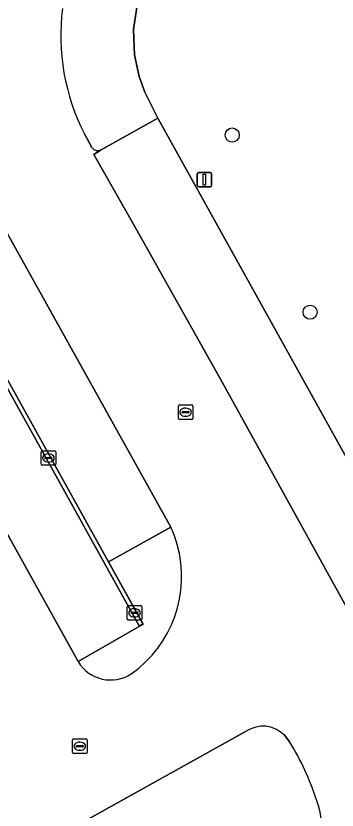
# Model space of a CAD drawing. Extents: x 156412 to 157779, y 382335 to 383768.
# Drawn here: x 157573.1 to 157595.3, y 382905.3 to 382960.1 of the extents above; entities that cross this region are included whole.
import ezdxf

# ---------------------------------------------------------------- set-up
doc = ezdxf.new("R2010")
doc.units = 0
for name, color, linetype in [('IMGEO_Boom', 7, 'Continuous'), ('IMGEO_Groenvoorziening', 7, 'Continuous'), ('IMGEO_Kolk', 7, 'Continuous'), ('IMGEO_Lichtmast', 7, 'Continuous'), ('IMGEO_Parkeervlak_gesloten', 7, 'Continuous'), ('IMGEO_Rijbaan_lokaal_gesloten', 7, 'Continuous'), ('IMGEO_Rijbaan_lokaal_open', 7, 'Continuous'), ('IMGEO_Rioolput', 7, 'Continuous'), ('IMGEO_Verkeerseiland_gesloten', 7, 'Continuous')]:
    doc.layers.add(name, color=color, linetype=linetype)

msp = doc.modelspace()

# ---------------------------------------------------------------- linework, layer by layer
at = {"layer": 'IMGEO_Boom'}
for centre in [(157588.032, 382951.855), (157593.407, 382939.647)]:
    msp.add_circle(centre, 0.489, dxfattribs=at)
at = {"layer": 'IMGEO_Groenvoorziening'}
for points in [[(157579.004, 382950.828), (157582.905, 382953.019), (157582.003, 382954.818), (157581.624, 382955.89), (157581.3, 382957.385), (157581.22, 382959.141), (157581.561, 382961.458), (157582.056, 382962.844), (157583.064, 382964.609), (157584.022, 382965.78), (157585.86, 382967.314), (157586.576, 382967.743), (157587.29, 382968.088), (157588.604, 382968.568), (157590.137, 382968.91), (157591.529, 382968.96), (157592.859, 382968.854), (157594.031, 382968.609), (157595.504, 382968.091)], [(157595.504, 382968.091), (157594.031, 382968.609), (157592.859, 382968.854), (157591.529, 382968.96), (157590.137, 382968.91), (157588.604, 382968.568), (157587.29, 382968.088), (157586.576, 382967.743), (157585.86, 382967.314), (157584.022, 382965.78), (157583.064, 382964.609), (157582.056, 382962.844), (157581.561, 382961.458), (157581.22, 382959.141), (157581.3, 382957.385), (157581.624, 382955.89), (157582.003, 382954.818), (157582.905, 382953.019), (157610.812, 382902.831)], [(157577.843, 382951.932), (157578.36, 382950.987)]]:
    msp.add_lwpolyline(points, dxfattribs=at)
for centre, radius, start, end in [((157591.013, 382958.696), 14.805, 172.6573, 207.1849), ((157578.784, 382951.322), 0.54, 218.2711, 293.9916)]:
    msp.add_arc(centre, radius, start, end, dxfattribs=at)
at = {"layer": 'IMGEO_Kolk'}
for p, q in [((157574.857, 382929.176), (157574.857, 382930.028)), ((157574.932, 382930.102), (157575.784, 382930.102)), ((157575.159, 382929.645), (157575.557, 382929.645)), ((157575.345, 382929.882), (157575.37, 382929.882)), ((157575.858, 382930.028), (157575.858, 382929.176)), ((157575.784, 382929.102), (157574.932, 382929.102)), ((157575.116, 382929.596), (157575.116, 382929.608)), ((157575.554, 382929.559), (157575.156, 382929.559)), ((157575.368, 382929.322), (157575.343, 382929.322)), ((157575.6, 382929.608), (157575.6, 382929.596)), ((157580.799, 382918.505), (157580.799, 382919.357)), ((157580.874, 382919.431), (157581.726, 382919.431)), ((157581.8, 382919.357), (157581.8, 382918.505)), ((157581.058, 382918.925), (157581.058, 382918.937)), ((157581.496, 382918.888), (157581.098, 382918.888)), ((157581.101, 382918.974), (157581.499, 382918.974)), ((157581.287, 382919.211), (157581.312, 382919.211)), ((157581.542, 382918.937), (157581.542, 382918.925)), ((157581.726, 382918.431), (157580.874, 382918.431)), ((157581.31, 382918.651), (157581.285, 382918.651))]:
    msp.add_line(p, q, dxfattribs=at)
for points in [[(157574.857, 382929.176), (157574.857, 382930.028)], [(157574.932, 382930.102), (157575.784, 382930.102)], [(157575.858, 382930.028), (157575.858, 382929.176)], [(157575.784, 382929.102), (157574.932, 382929.102)], [(157580.799, 382918.505), (157580.799, 382919.357)], [(157580.874, 382919.431), (157581.726, 382919.431)], [(157581.8, 382919.357), (157581.8, 382918.505)], [(157581.726, 382918.431), (157580.874, 382918.431)]]:
    msp.add_lwpolyline(points, dxfattribs=at)
for centre, radius, start, end in [((157574.934, 382930.026), 0.0765, 91.552, 178.448), ((157574.934, 382930.026), 0.0765, 91.552, 178.448), ((157575.156, 382929.605), 0.0403, 85.8775, 175.7526), ((157575.561, 382929.607), 0.0386, 1.7309, 96.639), ((157575.782, 382930.026), 0.0765, 1.552, 88.448), ((157575.782, 382930.026), 0.0765, 1.552, 88.448), ((157574.934, 382929.178), 0.0765, 181.552, 268.448), ((157574.934, 382929.178), 0.0765, 181.552, 268.448), ((157575.153, 382929.595), 0.0366, 178.938, 274.7102), ((157575.557, 382929.602), 0.043, 264.8664, 352.4533), ((157575.782, 382929.178), 0.0765, 271.552, 358.448), ((157575.782, 382929.178), 0.0765, 271.552, 358.448), ((157580.876, 382919.355), 0.0765, 91.552, 178.448), ((157580.876, 382919.355), 0.0765, 91.552, 178.448), ((157581.724, 382919.355), 0.0765, 1.552, 88.448), ((157581.724, 382919.355), 0.0765, 1.552, 88.448), ((157581.098, 382918.934), 0.0403, 85.8775, 175.7526), ((157581.095, 382918.924), 0.0366, 178.938, 274.7102), ((157581.499, 382918.931), 0.043, 264.8664, 352.4533), ((157581.503, 382918.936), 0.0386, 1.7309, 96.639), ((157580.876, 382918.507), 0.0765, 181.552, 268.448), ((157580.876, 382918.507), 0.0765, 181.552, 268.448), ((157581.724, 382918.507), 0.0765, 271.552, 358.448), ((157581.724, 382918.507), 0.0765, 271.552, 358.448)]:
    msp.add_arc(centre, radius, start, end, dxfattribs=at)
for centre, major_axis, ratio, start_param, end_param in [((157575.344, 382929.602), (-0.387, 0.002), 0.722429, 4.712389, 7.853982), ((157575.369, 382929.602), (-0.39, 0.002), 0.717154, 1.570796, 4.712389), ((157581.286, 382918.931), (-0.387, 0.002), 0.722429, 4.712389, 7.853982), ((157581.311, 382918.931), (-0.39, 0.002), 0.717154, 1.570796, 4.712389)]:
    msp.add_ellipse(centre, major_axis=major_axis, ratio=ratio, start_param=start_param, end_param=end_param, dxfattribs=at)
at = {"layer": 'IMGEO_Lichtmast'}
for p, q in [((157585.621, 382948.385), (157585.621, 382949.185)), ((157585.621, 382949.185), (157585.621, 382948.385)), ((157585.721, 382949.285), (157586.511, 382949.285)), ((157586.511, 382949.285), (157585.721, 382949.285)), ((157586.611, 382949.185), (157586.611, 382948.385)), ((157586.611, 382948.385), (157586.611, 382949.185)), ((157586.511, 382948.285), (157585.721, 382948.285)), ((157585.721, 382948.285), (157586.511, 382948.285))]:
    msp.add_line(p, q, dxfattribs=at)
msp.add_lwpolyline([(157586.041, 382949.16), (157586.191, 382949.16), (157586.191, 382948.41), (157586.041, 382948.41), (157586.041, 382949.16)], dxfattribs=at)
for centre, start, end in [((157585.721, 382949.185), 90, 180), ((157585.721, 382949.185), 90, 180), ((157586.511, 382949.185), 0, 90), ((157586.511, 382949.185), 360, 90), ((157585.721, 382948.385), 180, 270), ((157585.721, 382948.385), 180, 270), ((157586.511, 382948.385), 270, 0), ((157586.511, 382948.385), 270, 0)]:
    msp.add_arc(centre, 0.1, start, end, dxfattribs=at)
at = {"layer": 'IMGEO_Parkeervlak_gesloten'}
for points in [[(157570.355, 382948.923), (157566.112, 382946.582), (157560.015, 382957.526), (157555.465, 382954.994), (157577.406, 382915.574), (157581.898, 382918.158), (157579.509, 382922.439), (157583.801, 382924.829)], [(157581.864, 382918.166), (157581.624, 382918.041), (157559.768, 382957.333), (157560.023, 382957.504)], [(157582.905, 382953.019), (157579.004, 382950.828), (157578.494, 382950.524), (157581.244, 382945.658), (157587.331, 382934.82), (157606.407, 382900.363), (157610.812, 382902.831)]]:
    msp.add_lwpolyline(points, close=True, dxfattribs=at)
at = {"layer": 'IMGEO_Rijbaan_lokaal_gesloten'}
for points in [[(157577.406, 382915.574), (157555.465, 382954.994)], [(157578.36, 382950.987), (157577.843, 382951.932)], [(157587.331, 382934.82), (157581.244, 382945.658), (157578.494, 382950.524), (157579.004, 382950.828)], [(157570.355, 382948.923), (157583.801, 382924.829)], [(157465.195, 382905.512), (157500.551, 382842.065), (157501.516, 382840.284), (157548.198, 382866.27), (157549.242, 382866.851), (157574.322, 382880.811), (157577.95, 382882.831), (157595.378, 382892.532), (157604.136, 382897.408), (157607.147, 382899.05), (157606.407, 382900.363), (157587.331, 382934.82)], [(157576.488, 382903.809), (157588.991, 382910.766)], [(157591.628, 382910.504), (157592.002, 382910.018)]]:
    msp.add_lwpolyline(points, dxfattribs=at)
for centre, radius, start, end in [((157591.013, 382958.696), 14.805, 172.6573, 207.1849), ((157578.784, 382951.322), 0.54, 218.2711, 293.9916), ((157576.608, 382921.502), 7.925, 15.6916, 24.8254), ((157576.379, 382921.415), 8.169, 305.0538, 15.8398), ((157579.645, 382916.913), 2.609, 210.8829, 303.1211), ((157590.152, 382909.047), 2.074, 44.6236, 124.0284), ((157577.306, 382900.817), 17.339, 17.5449, 32.0492), ((157587.986, 382903.818), 6.261, 316.8761, 20.8294)]:
    msp.add_arc(centre, radius, start, end, dxfattribs=at)
at = {"layer": 'IMGEO_Rijbaan_lokaal_open'}
msp.add_lwpolyline([(157560.023, 382957.504), (157559.768, 382957.333), (157581.624, 382918.041), (157581.864, 382918.166)], close=True, dxfattribs=at)
at = {"layer": 'IMGEO_Rioolput'}
for p, q in [((157584.319, 382932.328), (157584.319, 382933.18)), ((157584.394, 382933.254), (157585.246, 382933.254)), ((157584.807, 382933.034), (157584.832, 382933.034)), ((157585.32, 382933.18), (157585.32, 382932.328)), ((157584.578, 382932.748), (157584.578, 382932.76)), ((157585.016, 382932.711), (157584.618, 382932.711)), ((157584.621, 382932.797), (157585.019, 382932.797)), ((157584.83, 382932.474), (157584.805, 382932.474)), ((157585.062, 382932.76), (157585.062, 382932.748)), ((157585.246, 382932.254), (157584.394, 382932.254)), ((157577.019, 382909.311), (157577.019, 382910.163)), ((157577.094, 382910.237), (157577.946, 382910.237)), ((157577.507, 382910.017), (157577.532, 382910.017)), ((157578.02, 382910.163), (157578.02, 382909.311)), ((157577.278, 382909.731), (157577.278, 382909.743)), ((157577.716, 382909.694), (157577.318, 382909.694)), ((157577.321, 382909.78), (157577.719, 382909.78)), ((157577.53, 382909.457), (157577.505, 382909.457)), ((157577.762, 382909.743), (157577.762, 382909.731)), ((157577.946, 382909.237), (157577.094, 382909.237))]:
    msp.add_line(p, q, dxfattribs=at)
for points in [[(157584.319, 382932.328), (157584.319, 382933.18)], [(157584.394, 382933.254), (157585.246, 382933.254)], [(157585.32, 382933.18), (157585.32, 382932.328)], [(157585.246, 382932.254), (157584.394, 382932.254)], [(157577.019, 382909.311), (157577.019, 382910.163)], [(157577.094, 382910.237), (157577.946, 382910.237)], [(157578.02, 382910.163), (157578.02, 382909.311)], [(157577.946, 382909.237), (157577.094, 382909.237)]]:
    msp.add_lwpolyline(points, dxfattribs=at)
for centre, radius, start, end in [((157584.396, 382933.178), 0.0765, 91.552, 178.448), ((157584.396, 382933.178), 0.0765, 91.552, 178.448), ((157585.244, 382933.178), 0.0765, 1.552, 88.448), ((157585.244, 382933.178), 0.0765, 1.552, 88.448), ((157584.618, 382932.757), 0.0403, 85.8775, 175.7526), ((157584.615, 382932.747), 0.0366, 178.938, 274.7102), ((157585.019, 382932.754), 0.043, 264.8664, 352.4533), ((157585.023, 382932.759), 0.0386, 1.7309, 96.639), ((157584.396, 382932.33), 0.0765, 181.552, 268.448), ((157584.396, 382932.33), 0.0765, 181.552, 268.448), ((157585.244, 382932.33), 0.0765, 271.552, 358.448), ((157585.244, 382932.33), 0.0765, 271.552, 358.448), ((157577.096, 382910.161), 0.0765, 91.552, 178.448), ((157577.096, 382910.161), 0.0765, 91.552, 178.448), ((157577.944, 382910.161), 0.0765, 1.552, 88.448), ((157577.944, 382910.161), 0.0765, 1.552, 88.448), ((157577.318, 382909.74), 0.0403, 85.8775, 175.7526), ((157577.315, 382909.73), 0.0366, 178.938, 274.7102), ((157577.719, 382909.737), 0.043, 264.8664, 352.4533), ((157577.723, 382909.742), 0.0386, 1.7309, 96.639), ((157577.096, 382909.313), 0.0765, 181.552, 268.448), ((157577.096, 382909.313), 0.0765, 181.552, 268.448), ((157577.944, 382909.313), 0.0765, 271.552, 358.448), ((157577.944, 382909.313), 0.0765, 271.552, 358.448)]:
    msp.add_arc(centre, radius, start, end, dxfattribs=at)
for centre, major_axis, ratio, start_param, end_param in [((157584.806, 382932.754), (-0.387, 0.002), 0.722429, 4.712389, 7.853982), ((157584.831, 382932.754), (-0.39, 0.002), 0.717154, 1.570796, 4.712389), ((157577.506, 382909.737), (-0.387, 0.002), 0.722429, 4.712389, 7.853982), ((157577.531, 382909.737), (-0.39, 0.002), 0.717154, 1.570796, 4.712389)]:
    msp.add_ellipse(centre, major_axis=major_axis, ratio=ratio, start_param=start_param, end_param=end_param, dxfattribs=at)
at = {"layer": 'IMGEO_Verkeerseiland_gesloten'}
for points in [[(157583.801, 382924.829), (157579.509, 382922.439), (157581.898, 382918.158), (157577.406, 382915.574)], [(157588.991, 382910.766), (157576.488, 382903.809), (157592.556, 382899.538)], [(157592.002, 382910.018), (157591.628, 382910.504)]]:
    msp.add_lwpolyline(points, dxfattribs=at)
for centre, radius, start, end in [((157576.608, 382921.502), 7.925, 15.6916, 24.8254), ((157576.379, 382921.415), 8.169, 305.0538, 15.8398), ((157579.645, 382916.913), 2.609, 210.8829, 303.1211), ((157590.152, 382909.047), 2.074, 44.6236, 124.0284), ((157577.306, 382900.817), 17.339, 17.5449, 32.0492), ((157587.986, 382903.818), 6.261, 316.8761, 20.8294)]:
    msp.add_arc(centre, radius, start, end, dxfattribs=at)

doc.saveas('drawing.dxf')
